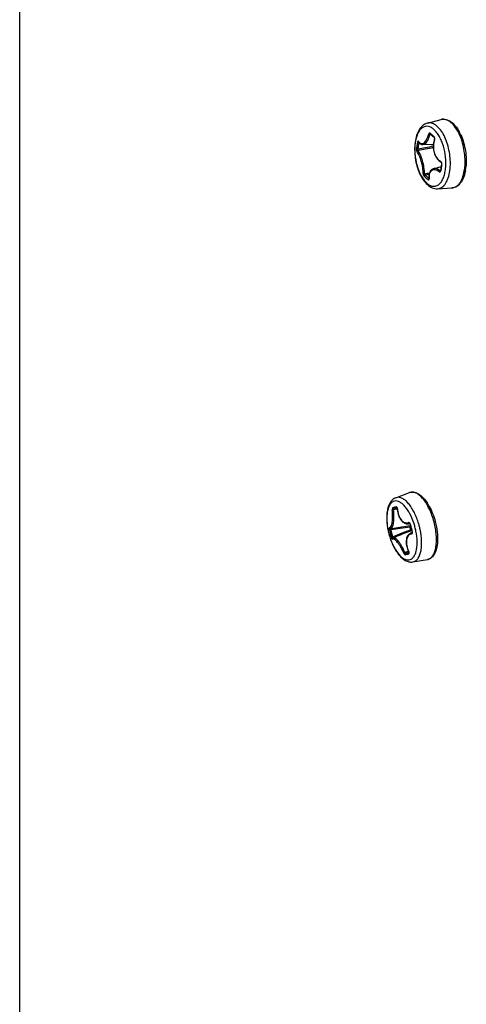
# Model space of a CAD drawing. Header units: millimetres. Extents: x 0 to 420, y 0 to 297.
# Tile 357 of 514: x 324.28 to 328.76, y 189.91 to 199.8. Entities that reach past the tile are written whole.
import ezdxf

# ---------------------------------------------------------------- set-up
doc = ezdxf.new("R2010")
doc.units = ezdxf.units.MM
doc.header["$LTSCALE"] = 23.1
doc.layers.get('0').update_dxf_attribs({"linetype": 'CONTINUOUS'})

msp = doc.modelspace()

# ---------------------------------------------------------------- linework, layer by layer
at = {"color": 7, "linetype": 'Continuous'}
for p, q in [((324.2777, 172.5103), (324.2777, 206.4037)), ((328.3687, 198.7621), (328.5068, 198.7983)), ((328.4061, 198.6463), (328.3945, 198.6463)), ((328.3998, 198.6522), (328.3987, 198.6518)), ((328.6934, 198.6426), (328.6931, 198.6433)), ((328.6934, 198.6425), (328.6931, 198.6432)), ((328.2837, 198.5699), (328.2832, 198.567)), ((328.2859, 198.5669), (328.2832, 198.567)), ((328.3228, 198.5472), (328.4282, 198.5509)), ((328.441, 198.5992), (328.442, 198.6037)), ((328.4299, 198.3044), (328.5063, 198.3261)), ((328.5063, 198.3261), (328.505, 198.3167)), ((328.5108, 198.3552), (328.5091, 198.3445)), ((328.3862, 198.2479), (328.3469, 198.2404)), ((328.5014, 198.2873), (328.4962, 198.2856)), ((328.7445, 198.3161), (328.7446, 198.3167)), ((328.7445, 198.3161), (328.7445, 198.3167)), ((328.3828, 198.2052), (328.3843, 198.2059)), ((328.4721, 198.1035), (328.6147, 198.1114)), ((328.0527, 195.001), (328.1907, 195.0524)), ((328.0666, 194.8856), (328.0292, 194.8798)), ((328.0666, 194.8856), (328.0292, 194.8798)), ((328.0653, 194.8964), (328.0338, 194.8917)), ((328.063, 194.8995), (328.0641, 194.8998)), ((328.0674, 194.8911), (328.0662, 194.8909)), ((327.9874, 194.6783), (328.0002, 194.6814)), ((327.9984, 194.6917), (327.9991, 194.6918)), ((327.9991, 194.6918), (328.0001, 194.6919)), ((328.0001, 194.6919), (328.0322, 194.6965)), ((328.0324, 194.6965), (328.0322, 194.6965)), ((328.178, 194.7398), (328.1918, 194.7417)), ((328.1905, 194.7429), (328.1901, 194.7428)), ((328.2009, 194.7119), (328.1939, 194.7101)), ((328.2022, 194.6787), (328.1939, 194.7101)), ((328.1976, 194.7345), (328.1955, 194.7339)), ((328.1955, 194.7339), (328.1983, 194.7222)), ((328.2092, 194.6806), (328.2022, 194.6787)), ((328.2049, 194.6966), (328.208, 194.685)), ((328.0071, 194.6039), (328.0198, 194.6076)), ((328.0238, 194.598), (328.0233, 194.5978)), ((328.0237, 194.5981), (328.0239, 194.5981)), ((328.025, 194.5986), (328.0238, 194.598)), ((328.025, 194.5986), (328.0577, 194.6115)), ((328.0579, 194.6116), (328.0577, 194.6115)), ((328.2031, 194.6459), (328.2159, 194.6509)), ((328.2155, 194.6494), (328.215, 194.6492)), ((328.2173, 194.6601), (328.2152, 194.6596)), ((328.2159, 194.6509), (328.2155, 194.6496)), ((328.1787, 194.4636), (328.1433, 194.4501)), ((328.1829, 194.4535), (328.1532, 194.442)), ((328.1821, 194.4593), (328.1809, 194.4589)), ((328.1835, 194.4501), (328.1824, 194.4498)), ((328.2236, 194.3564), (328.3689, 194.3801))]:
    msp.add_line(p, q, dxfattribs=at)
for points in [[(328.399, 198.653), (328.4044, 198.6479), (328.411, 198.6418), (328.4176, 198.6357), (328.4244, 198.6296), (328.4314, 198.6235), (328.4374, 198.6183)], [(328.2807, 198.5742), (328.2844, 198.5687), (328.2891, 198.563), (328.2939, 198.5583), (328.299, 198.5544), (328.3042, 198.5513), (328.3096, 198.5491), (328.3151, 198.5477), (328.3207, 198.5472), (328.3229, 198.5472)], [(328.4297, 198.5638), (328.4281, 198.5501), (328.4273, 198.5363), (328.4273, 198.5225), (328.4282, 198.5086), (328.4299, 198.4949), (328.4324, 198.4814), (328.4357, 198.4682), (328.4398, 198.4554), (328.4446, 198.4431), (328.4502, 198.4313), (328.4565, 198.4201), (328.4634, 198.4097), (328.4709, 198.4001), (328.479, 198.3913), (328.4877, 198.3835), (328.4967, 198.3767), (328.5049, 198.3717)], [(328.4356, 198.5903), (328.4322, 198.5772), (328.4297, 198.5638)], [(328.4374, 198.6183), (328.4376, 198.6182), (328.4379, 198.6178), (328.4383, 198.6172), (328.4387, 198.6163), (328.4392, 198.6152), (328.4396, 198.6139), (328.4399, 198.6124), (328.4401, 198.6107), (328.4402, 198.6089), (328.4402, 198.6071), (328.4401, 198.6053), (328.4398, 198.6036), (328.4394, 198.6021), (328.4356, 198.5903)], [(328.5049, 198.3717), (328.5054, 198.3714), (328.506, 198.3708), (328.5068, 198.37), (328.5076, 198.3689), (328.5084, 198.3676), (328.5092, 198.3661), (328.5099, 198.3644), (328.5104, 198.3625), (328.5108, 198.3607), (328.511, 198.3589), (328.511, 198.3572), (328.5109, 198.3557), (328.5108, 198.3552)], [(328.5091, 198.3445), (328.5081, 198.3382), (328.5072, 198.3319), (328.5063, 198.3261)], [(328.4299, 198.3044), (328.4273, 198.3036), (328.4201, 198.3006), (328.4134, 198.2964), (328.4073, 198.2913), (328.4017, 198.2851), (328.3969, 198.2779), (328.3927, 198.2698), (328.3893, 198.2606), (328.3867, 198.2506), (328.3849, 198.2397), (328.3839, 198.2281), (328.3838, 198.2162), (328.3844, 198.2048)], [(328.5014, 198.2872), (328.5013, 198.2864), (328.5011, 198.2855), (328.5009, 198.2849), (328.5007, 198.2845)], [(328.505, 198.3167), (328.5042, 198.3104), (328.5034, 198.3042), (328.5026, 198.298), (328.5019, 198.2917), (328.5014, 198.2872)], [(328.3844, 198.2048), (328.3844, 198.2038), (328.3844, 198.203), (328.3843, 198.2025), (328.3843, 198.2025)], [(328.0632, 194.9014), (328.0632, 194.9014), (328.0633, 194.9012), (328.0636, 194.9008), (328.064, 194.9001), (328.0644, 194.8991), (328.0649, 194.8979), (328.0653, 194.8963), (328.0657, 194.8945), (328.066, 194.8926)], [(328.066, 194.8926), (328.0672, 194.8787), (328.0692, 194.8646), (328.0718, 194.8509), (328.0751, 194.8376), (328.0791, 194.8248), (328.0837, 194.8127), (328.0889, 194.8012), (328.0948, 194.7905), (328.1011, 194.7806), (328.108, 194.7716), (328.1153, 194.7636), (328.123, 194.7567), (328.131, 194.7509), (328.1393, 194.7462), (328.1477, 194.7427), (328.1562, 194.7404), (328.1649, 194.7392), (328.1736, 194.7393), (328.1781, 194.7398)], [(328.1902, 194.7431), (328.1903, 194.743), (328.1906, 194.7428), (328.1911, 194.7424), (328.1918, 194.7418)], [(328.1918, 194.7418), (328.1925, 194.7409), (328.1932, 194.7398), (328.1939, 194.7385), (328.1945, 194.7371), (328.1951, 194.7354), (328.1955, 194.7339)], [(328.1983, 194.7222), (328.2, 194.7153), (328.2018, 194.7085), (328.2049, 194.6966)], [(328.208, 194.685), (328.2099, 194.6782), (328.2118, 194.6714), (328.2152, 194.6596)], [(328.2032, 194.6459), (328.1991, 194.6441), (328.1915, 194.6398), (328.1845, 194.6346), (328.1782, 194.6283), (328.1726, 194.6211), (328.1677, 194.6129), (328.1636, 194.6039), (328.1604, 194.5941), (328.158, 194.5835), (328.1565, 194.5723), (328.1559, 194.5605), (328.1561, 194.5483), (328.1573, 194.5358), (328.1593, 194.5229), (328.1622, 194.5098), (328.1659, 194.4966), (328.1704, 194.4834), (328.1757, 194.4702), (328.1809, 194.4589)], [(328.2152, 194.6596), (328.2157, 194.658), (328.216, 194.6563), (328.2161, 194.6547), (328.2161, 194.6532), (328.216, 194.652), (328.2159, 194.6509)], [(328.1809, 194.4589), (328.1817, 194.4572), (328.1824, 194.4554), (328.1829, 194.4537), (328.1833, 194.4521), (328.1835, 194.4508), (328.1836, 194.4497), (328.1836, 194.449), (328.1835, 194.4485)]]:
    msp.add_lwpolyline(points, dxfattribs=at)
for centre, radius, start, end in [((329.0118, 199.3026), 0.8883, 226.25699, 229.58716), ((328.277, 198.4522), 0.4685, 24.66644, 28.71223), ((328.2007, 198.4251), 0.5386, 23.19094, 23.82376), ((328.2374, 198.4333), 0.5124, 24.06046, 24.73412), ((329.314, 198.3921), 1.0595, 172.11424, 173.96269), ((329.3382, 198.3887), 1.084, 170.29447, 172.11502), ((329.3188, 198.3891), 1.0508, 172.11489, 173.96351), ((331.5328, 182.409), 16.4173, 100.90382, 101.44958), ((329.3428, 198.3857), 1.075, 170.29371, 172.1144), ((328.3452, 198.6199), 0.0767, 211.78721, 215.38166), ((328.3392, 198.6157), 0.0695, 215.4204, 216.71539), ((328.4146, 198.6072), 0.0276, 340.38137, 343.11714), ((331.5186, 182.7557), 16.0606, 101.09597, 101.65205), ((329.7487, 198.1456), 1.2524, 170.53566, 172.11345), ((328.8411, 198.7478), 0.723, 225.8837, 229.97546), ((324.5374, 218.8485), 20.9429, 280.46172, 280.60101), ((328.8482, 198.7576), 0.7203, 225.88867, 229.90182), ((329.7104, 198.151), 1.2138, 172.11443, 173.72558), ((328.2326, 198.3702), 0.5148, 352.1285, 353.96082), ((328.2104, 198.3727), 0.5371, 354.01652, 354.44622), ((328.2889, 198.3705), 0.4695, 349.14261, 352.13018), ((328.2609, 198.3744), 0.4977, 352.12122, 353.12602), ((328.2458, 198.3762), 0.5129, 353.12429, 353.80454), ((328.5787, 198.2188), 0.1934, 183.85286, 184.59262), ((328.61, 198.1968), 0.0855, 273.16785, 279.44218), ((328.6004, 192.8068), 2.1725, 104.50904, 105.41171), ((328.5897, 192.8777), 2.0893, 104.6005, 105.42901), ((328.024, 194.8883), 0.0435, 3.71101, 5.57298), ((327.9477, 194.6749), 0.5012, 29.33973, 32.86863), ((327.9036, 194.6494), 0.5522, 28.68307, 29.40104), ((329.2278, 194.9679), 1.2737, 193.14084, 196.60272), ((325.964, 209.1147), 14.5762, 278.03009, 278.79987), ((329.2303, 194.9686), 1.2632, 193.14022, 196.60338), ((333.4031, 181.0652), 14.5732, 110.90854, 111.67842), ((325.8016, 210.2524), 15.715, 278.16109, 278.76194), ((333.8416, 179.9554), 15.7561, 110.94648, 111.53542), ((328.1915, 194.7386), 0.00453, 103.69752, 108.7448), ((328.1821, 194.7557), 0.0374, 290.94797, 295.88149), ((328.1651, 194.7268), 0.0334, 13.31172, 16.22322), ((329.5734, 195.0601), 1.4138, 193.31177, 194.87139), ((329.5734, 195.0601), 1.4139, 194.8722, 196.43178), ((328.2147, 194.6334), 0.0373, 94.02181, 98.98649), ((327.5887, 194.5331), 0.6785, 14.86528, 18.42189), ((327.5886, 194.5329), 0.6787, 11.30615, 14.87824), ((327.5658, 194.527), 0.7469, 14.86853, 17.68871), ((327.5657, 194.5269), 0.7471, 12.0364, 14.87504), ((328.2141, 194.6536), 0.00457, 281.1208, 288.61474), ((327.5771, 196.6313), 2.2758, 284.54479, 285.40651), ((327.5753, 196.6692), 2.3009, 284.54716, 285.29909), ((328.1439, 194.4407), 0.0425, 22.13295, 26.01886), ((328.3578, 194.4484), 0.0691, 279.26401, 286.09857)]:
    msp.add_arc(centre, radius, start, end, dxfattribs=at)
for points, knots in [([(328.3687, 198.7621), (328.3602, 198.7599), (328.3435, 198.7533), (328.3133, 198.7329), (328.2824, 198.6948), (328.2578, 198.6375), (328.2487, 198.5948), (328.2456, 198.5721)], [0, 0, 0, 0, 0.110385, 0.222112, 0.455149, 0.712731, 1, 1, 1, 1]), ([(328.5537, 198.3395), (328.5552, 198.3764), (328.5504, 198.4507), (328.5287, 198.5399), (328.5018, 198.6052), (328.4786, 198.6472), (328.4527, 198.682), (328.4248, 198.7084), (328.3956, 198.7256), (328.3656, 198.7324), (328.3364, 198.7278), (328.31, 198.712), (328.2874, 198.6867), (328.2613, 198.6389), (328.2511, 198.5961), (328.2469, 198.566)], [0, 0, 0, 0, 0.16148, 0.323395, 0.39941, 0.469671, 0.532888, 0.588437, 0.636698, 0.679473, 0.720167, 0.762964, 0.811259, 0.866839, 1, 1, 1, 1]), ([(328.5996, 198.3525), (328.5998, 198.3791), (328.5969, 198.4327), (328.583, 198.5115), (328.5604, 198.5859), (328.5304, 198.6517), (328.4946, 198.7053), (328.4548, 198.744), (328.4176, 198.7623), (328.3888, 198.7656), (328.3752, 198.7638), (328.3687, 198.7621)], [0, 0, 0, 0, 0.153931, 0.310285, 0.462095, 0.602906, 0.727571, 0.83332, 0.92144, 0.961234, 1, 1, 1, 1]), ([(328.5068, 198.7983), (328.5148, 198.8004), (328.5315, 198.8026), (328.5658, 198.7987), (328.6086, 198.7777), (328.6527, 198.7344), (328.6767, 198.6977), (328.6879, 198.6773)], [0, 0, 0, 0, 0.105875, 0.213161, 0.440791, 0.700965, 1, 1, 1, 1]), ([(328.6931, 198.6433), (328.6819, 198.6687), (328.6574, 198.7142), (328.6171, 198.7617), (328.5821, 198.7866), (328.5567, 198.7978), (328.5312, 198.8022), (328.5146, 198.8003), (328.5068, 198.7983)], [0, 0, 0, 0, 0.32006, 0.59053, 0.706477, 0.811009, 0.90728, 1, 1, 1, 1]), ([(328.2835, 198.5742), (328.2868, 198.5698), (328.2938, 198.5623), (328.3077, 198.5561), (328.3228, 198.5576), (328.3371, 198.5661), (328.3505, 198.5804), (328.3628, 198.5999), (328.3736, 198.6239), (328.3793, 198.6415), (328.3819, 198.6508)], [0, 0, 0, 0, 0.103497, 0.192118, 0.279343, 0.379916, 0.502307, 0.648358, 0.815773, 1, 1, 1, 1]), ([(328.3229, 198.5472), (328.3393, 198.5478), (328.3584, 198.5661), (328.373, 198.5899), (328.3845, 198.6134), (328.3909, 198.6328), (328.3945, 198.6463)], [0, 0, 0, 0, 0.386098, 0.520662, 0.669157, 1, 1, 1, 1]), ([(328.3976, 198.6609), (328.3964, 198.662), (328.3934, 198.6637), (328.3881, 198.662), (328.3843, 198.6573), (328.3826, 198.6532), (328.3819, 198.6508)], [0, 0, 0, 0, 0.211073, 0.417101, 0.677061, 1, 1, 1, 1]), ([(328.3819, 198.6508), (328.3835, 198.6495), (328.3877, 198.6477), (328.3921, 198.6466), (328.3945, 198.6463)], [0, 0, 0, 0, 0.460265, 1, 1, 1, 1]), ([(328.3987, 198.6518), (328.3982, 198.6516), (328.3963, 198.6502), (328.3951, 198.648), (328.3945, 198.6463)], [0, 0, 0, 0, 0.220355, 1, 1, 1, 1]), ([(328.3976, 198.6609), (328.3971, 198.6595), (328.3967, 198.6566), (328.398, 198.6539), (328.399, 198.653)], [0, 0, 0, 0, 0.53181, 1, 1, 1, 1]), ([(328.4359, 198.6263), (328.4354, 198.6248), (328.435, 198.6219), (328.4364, 198.6192), (328.4374, 198.6183)], [0, 0, 0, 0, 0.539782, 1, 1, 1, 1]), ([(328.4404, 198.6195), (328.4401, 198.6202), (328.439, 198.6227), (328.4374, 198.625), (328.4359, 198.6263)], [0, 0, 0, 0, 0.274941, 1, 1, 1, 1]), ([(328.745, 198.3207), (328.7475, 198.3469), (328.7489, 198.4009), (328.7411, 198.4821), (328.7239, 198.5618), (328.7062, 198.6129), (328.6958, 198.6372)], [0, 0, 0, 0, 0.244373, 0.499726, 0.755221, 1, 1, 1, 1]), ([(328.7052, 198.6422), (328.7161, 198.6178), (328.7347, 198.566), (328.7525, 198.485), (328.7604, 198.4024), (328.7586, 198.3475), (328.7557, 198.3209)], [0, 0, 0, 0, 0.244422, 0.499968, 0.755526, 1, 1, 1, 1]), ([(328.2456, 198.5721), (328.242, 198.5463), (328.2391, 198.4928), (328.2457, 198.4121), (328.2626, 198.3325), (328.2888, 198.2589), (328.3234, 198.1951), (328.3654, 198.1445), (328.4078, 198.1154), (328.4443, 198.1042), (328.463, 198.103), (328.4721, 198.1035)], [0, 0, 0, 0, 0.136371, 0.279594, 0.423353, 0.561219, 0.688023, 0.80141, 0.903313, 0.951976, 1, 1, 1, 1]), ([(328.2469, 198.566), (328.2417, 198.5286), (328.2407, 198.4507), (328.2607, 198.3378), (328.2941, 198.2506), (328.3302, 198.1934), (328.3587, 198.1611), (328.3891, 198.1386), (328.4207, 198.1271), (328.4522, 198.1282), (328.4812, 198.1421), (328.5059, 198.1671), (328.526, 198.2016), (328.5411, 198.2444), (328.5473, 198.2759), (328.5496, 198.2927)], [0, 0, 0, 0, 0.154425, 0.316245, 0.467003, 0.533376, 0.591969, 0.642617, 0.686594, 0.727035, 0.768449, 0.814934, 0.868823, 0.930716, 1, 1, 1, 1]), ([(328.2799, 198.5795), (328.2792, 198.5806), (328.278, 198.5822), (328.2755, 198.5825), (328.2739, 198.5816), (328.2726, 198.58), (328.2709, 198.5766), (328.2701, 198.5736), (328.2698, 198.5714)], [0, 0, 0, 0, 0.215547, 0.297755, 0.386598, 0.498201, 0.63859, 1, 1, 1, 1]), ([(328.2698, 198.5715), (328.2703, 198.5707), (328.272, 198.5693), (328.2765, 198.5674), (328.2805, 198.5668), (328.2832, 198.567)], [0, 0, 0, 0, 0.191876, 0.443867, 1, 1, 1, 1]), ([(328.2799, 198.5795), (328.2798, 198.579), (328.2796, 198.5772), (328.28, 198.5754), (328.2807, 198.5742)], [0, 0, 0, 0, 0.263206, 1, 1, 1, 1]), ([(328.4406, 198.5979), (328.4335, 198.578), (328.4279, 198.5457), (328.4299, 198.5026), (328.4382, 198.4609), (328.4585, 198.4152), (328.4868, 198.3873), (328.5023, 198.3787)], [0, 0, 0, 0, 0.260055, 0.395234, 0.529372, 0.781251, 1, 1, 1, 1]), ([(328.4406, 198.5979), (328.4403, 198.5982), (328.4395, 198.599), (328.4388, 198.6004), (328.4391, 198.6012)], [0, 0, 0, 0, 0.327519, 1, 1, 1, 1]), ([(328.442, 198.6037), (328.4422, 198.605), (328.4426, 198.6103), (328.4418, 198.6158), (328.4404, 198.6195)], [0, 0, 0, 0, 0.257624, 1, 1, 1, 1]), ([(328.2604, 198.5035), (328.2598, 198.4982), (328.2602, 198.4902), (328.2626, 198.4809), (328.2644, 198.4769), (328.2655, 198.4755)], [0, 0, 0, 0, 0.555173, 0.80931, 1, 1, 1, 1]), ([(328.2604, 198.5035), (328.2615, 198.5017), (328.2664, 198.4996), (328.2712, 198.4992), (328.2739, 198.4996)], [0, 0, 0, 0, 0.438556, 1, 1, 1, 1]), ([(328.2655, 198.4755), (328.2657, 198.4778), (328.2679, 198.4825), (328.2725, 198.485), (328.2749, 198.4854)], [0, 0, 0, 0, 0.491752, 1, 1, 1, 1]), ([(328.3273, 198.2562), (328.327, 198.2762), (328.3226, 198.318), (328.3094, 198.3785), (328.2932, 198.4262), (328.2778, 198.4576), (328.2697, 198.4702), (328.2655, 198.4755)], [0, 0, 0, 0, 0.26033, 0.544829, 0.805229, 0.912733, 1, 1, 1, 1]), ([(328.2739, 198.4996), (328.2734, 198.4969), (328.2732, 198.4921), (328.2738, 198.4872), (328.2749, 198.4854)], [0, 0, 0, 0, 0.564395, 1, 1, 1, 1]), ([(328.3402, 198.2537), (328.34, 198.2749), (328.3359, 198.3191), (328.3221, 198.3831), (328.3048, 198.4334), (328.2882, 198.4666), (328.2794, 198.4799), (328.2749, 198.4854)], [0, 0, 0, 0, 0.26033, 0.544383, 0.804553, 0.912249, 1, 1, 1, 1]), ([(328.5023, 198.3787), (328.5022, 198.3772), (328.5022, 198.3745), (328.5039, 198.3722), (328.5049, 198.3717)], [0, 0, 0, 0, 0.551455, 1, 1, 1, 1]), ([(328.5133, 198.3516), (328.5142, 198.3568), (328.5127, 198.3673), (328.5065, 198.3763), (328.5023, 198.3787)], [0, 0, 0, 0, 0.525166, 1, 1, 1, 1]), ([(328.5133, 198.3516), (328.5129, 198.3518), (328.5117, 198.3527), (328.5106, 198.3542), (328.5108, 198.3552)], [0, 0, 0, 0, 0.324911, 1, 1, 1, 1]), ([(328.5496, 198.2927), (328.5502, 198.2965), (328.5521, 198.312), (328.5533, 198.3277), (328.5537, 198.3395)], [0, 0, 0, 0, 0.244254, 1, 1, 1, 1]), ([(328.5947, 198.2841), (328.5954, 198.2896), (328.5982, 198.3123), (328.5994, 198.3352), (328.5996, 198.3525)], [0, 0, 0, 0, 0.242819, 1, 1, 1, 1]), ([(328.3273, 198.2562), (328.3287, 198.2547), (328.3332, 198.253), (328.3378, 198.2531), (328.3402, 198.2537)], [0, 0, 0, 0, 0.456038, 1, 1, 1, 1]), ([(328.3273, 198.2562), (328.3274, 198.251), (328.3293, 198.2432), (328.3335, 198.2342), (328.3362, 198.2303), (328.3378, 198.2288)], [0, 0, 0, 0, 0.523893, 0.786075, 1, 1, 1, 1]), ([(328.3378, 198.2288), (328.3376, 198.2313), (328.3397, 198.2366), (328.3443, 198.2398), (328.3469, 198.2404)], [0, 0, 0, 0, 0.488205, 1, 1, 1, 1]), ([(328.3402, 198.2537), (328.3405, 198.2511), (328.3422, 198.2463), (328.345, 198.2419), (328.3469, 198.2404)], [0, 0, 0, 0, 0.51635, 1, 1, 1, 1]), ([(328.488, 198.2747), (328.4814, 198.2794), (328.4683, 198.2873), (328.4479, 198.2942), (328.4285, 198.2945), (328.4114, 198.2876), (328.3982, 198.2738), (328.3895, 198.2548), (328.3852, 198.2315), (328.3852, 198.2147), (328.3857, 198.2058)], [0, 0, 0, 0, 0.14311, 0.267596, 0.376599, 0.478379, 0.5845, 0.704556, 0.84303, 1, 1, 1, 1]), ([(328.4962, 198.2856), (328.4906, 198.2897), (328.4795, 198.2968), (328.4622, 198.304), (328.4455, 198.307), (328.4348, 198.3058), (328.4299, 198.3044)], [0, 0, 0, 0, 0.292161, 0.553587, 0.786927, 1, 1, 1, 1]), ([(328.4721, 198.1035), (328.4795, 198.1039), (328.4944, 198.1068), (328.5154, 198.1173), (328.5346, 198.1335), (328.5586, 198.1636), (328.5815, 198.2144), (328.5913, 198.2595), (328.5947, 198.2841)], [0, 0, 0, 0, 0.094329, 0.191867, 0.29706, 0.413003, 0.681941, 1, 1, 1, 1]), ([(328.488, 198.2747), (328.4881, 198.2758), (328.4895, 198.2803), (328.493, 198.2842), (328.4962, 198.2856)], [0, 0, 0, 0, 0.246074, 1, 1, 1, 1]), ([(328.488, 198.2747), (328.4895, 198.2735), (328.493, 198.2718), (328.501, 198.2732), (328.5035, 198.2797), (328.5039, 198.2836)], [0, 0, 0, 0, 0.259352, 0.482029, 1, 1, 1, 1]), ([(328.4962, 198.2856), (328.4966, 198.2853), (328.4979, 198.2846), (328.4996, 198.2844), (328.5007, 198.2846)], [0, 0, 0, 0, 0.271497, 1, 1, 1, 1]), ([(328.5039, 198.2836), (328.5035, 198.2839), (328.5023, 198.2847), (328.5013, 198.2862), (328.5014, 198.2872)], [0, 0, 0, 0, 0.314032, 1, 1, 1, 1]), ([(328.7499, 198.282), (328.7455, 198.2592), (328.7339, 198.2169), (328.7052, 198.1622), (328.671, 198.1291), (328.6394, 198.1148), (328.6229, 198.1118), (328.6147, 198.1114)], [0, 0, 0, 0, 0.299043, 0.559205, 0.78683, 0.894132, 1, 1, 1, 1]), ([(328.624, 198.1124), (328.6313, 198.1136), (328.6458, 198.1181), (328.666, 198.1303), (328.6845, 198.1478), (328.7074, 198.1791), (328.7295, 198.2302), (328.7391, 198.2752), (328.7425, 198.2997)], [0, 0, 0, 0, 0.093689, 0.19198, 0.298473, 0.415555, 0.684862, 1, 1, 1, 1]), ([(328.3761, 198.1942), (328.376, 198.1952), (328.3766, 198.1997), (328.3798, 198.2036), (328.3828, 198.2052)], [0, 0, 0, 0, 0.235507, 1, 1, 1, 1]), ([(328.3761, 198.1942), (328.3773, 198.1932), (328.3792, 198.1919), (328.3821, 198.192), (328.3845, 198.1934), (328.3861, 198.1976), (328.3861, 198.2012), (328.3859, 198.2033)], [0, 0, 0, 0, 0.246272, 0.341813, 0.435116, 0.668547, 1, 1, 1, 1]), ([(328.3859, 198.2033), (328.3857, 198.2035), (328.385, 198.2041), (328.3844, 198.205), (328.3844, 198.2057)], [0, 0, 0, 0, 0.285972, 1, 1, 1, 1]), ([(328.0527, 195.001), (328.0404, 194.9965), (328.0173, 194.982), (327.9918, 194.9493), (327.9743, 194.909), (327.9638, 194.8624), (327.9595, 194.8106), (327.9618, 194.7343), (327.9722, 194.6759), (327.9825, 194.6372)], [0, 0, 0, 0, 0.09845, 0.199559, 0.307716, 0.426535, 0.557106, 0.698249, 1, 1, 1, 1]), ([(328.2324, 194.7476), (328.221, 194.7819), (328.2004, 194.8307), (328.165, 194.8878), (328.1377, 194.9219), (328.1094, 194.9475), (328.0809, 194.9639), (328.0526, 194.9701), (328.0258, 194.9646), (328.003, 194.9477), (327.9852, 194.9214), (327.9721, 194.8871), (327.964, 194.8455), (327.9609, 194.7981), (327.9638, 194.7275), (327.9737, 194.6734), (327.9833, 194.6374)], [0, 0, 0, 0, 0.161556, 0.23434, 0.299434, 0.355874, 0.403722, 0.444629, 0.482358, 0.522038, 0.56792, 0.622159, 0.68515, 0.756146, 0.833659, 1, 1, 1, 1]), ([(328.2775, 194.754), (328.2653, 194.7922), (328.2431, 194.8465), (328.2049, 194.9107), (328.175, 194.9494), (328.144, 194.979), (328.1127, 194.9985), (328.0816, 195.0071), (328.0614, 195.0043), (328.0527, 195.001)], [0, 0, 0, 0, 0.332593, 0.483451, 0.618998, 0.73702, 0.83727, 0.922571, 1, 1, 1, 1]), ([(328.1907, 195.0524), (328.1978, 195.0551), (328.2131, 195.0585), (328.2455, 195.057), (328.2868, 195.0389), (328.331, 194.9996), (328.3564, 194.9659), (328.3687, 194.9469)], [0, 0, 0, 0, 0.103459, 0.208466, 0.433098, 0.694633, 1, 1, 1, 1]), ([(328.4358, 194.758), (328.4298, 194.7805), (328.4161, 194.8242), (328.3904, 194.886), (328.3606, 194.9411), (328.3279, 194.9875), (328.2935, 195.0234), (328.2584, 195.0476), (328.2233, 195.0588), (328.2005, 195.0561), (328.1907, 195.0524)], [0, 0, 0, 0, 0.168024, 0.330589, 0.482642, 0.61989, 0.739335, 0.840049, 0.924474, 1, 1, 1, 1]), ([(327.9884, 194.6997), (327.9957, 194.7001), (328.0034, 194.7104), (328.0085, 194.7225), (328.0129, 194.7358), (328.0169, 194.7556), (328.0198, 194.7826), (328.0212, 194.8239), (328.0193, 194.8559), (328.0168, 194.8776)], [0, 0, 0, 0, 0.117783, 0.163256, 0.21562, 0.33993, 0.48691, 0.650648, 1, 1, 1, 1]), ([(328.0002, 194.6919), (328.0082, 194.693), (328.0161, 194.7042), (328.0216, 194.7173), (328.0261, 194.7315), (328.0302, 194.7523), (328.0331, 194.7807), (328.0343, 194.8238), (328.032, 194.8572), (328.0292, 194.8798)], [0, 0, 0, 0, 0.122832, 0.169103, 0.221977, 0.346438, 0.492547, 0.654678, 1, 1, 1, 1]), ([(328.023, 194.9013), (328.0218, 194.9009), (328.0192, 194.8983), (328.0164, 194.8902), (328.0162, 194.8828), (328.0168, 194.8776)], [0, 0, 0, 0, 0.156492, 0.38716, 1, 1, 1, 1]), ([(328.0168, 194.8776), (328.0184, 194.8783), (328.0226, 194.879), (328.0267, 194.8796), (328.0292, 194.8798)], [0, 0, 0, 0, 0.415904, 1, 1, 1, 1]), ([(328.023, 194.9013), (328.0232, 194.8986), (328.0256, 194.8932), (328.0313, 194.8913), (328.0338, 194.8917)], [0, 0, 0, 0, 0.516286, 1, 1, 1, 1]), ([(328.0338, 194.8917), (328.0321, 194.8913), (328.0295, 194.8867), (328.0291, 194.8824), (328.0292, 194.8798)], [0, 0, 0, 0, 0.401286, 1, 1, 1, 1]), ([(328.0662, 194.8988), (328.0657, 194.9005), (328.0646, 194.9037), (328.0623, 194.9076), (328.0594, 194.9101), (328.0571, 194.9103), (328.0561, 194.9101)], [0, 0, 0, 0, 0.331895, 0.607288, 0.821845, 1, 1, 1, 1]), ([(328.0561, 194.9101), (328.0563, 194.9079), (328.0579, 194.9037), (328.0617, 194.9011), (328.0637, 194.9006)], [0, 0, 0, 0, 0.514981, 1, 1, 1, 1]), ([(328.0674, 194.8911), (328.0688, 194.8698), (328.0761, 194.8298), (328.0977, 194.7855), (328.1217, 194.7611), (328.1407, 194.7501), (328.161, 194.7463), (328.1742, 194.7488), (328.1803, 194.751)], [0, 0, 0, 0, 0.313011, 0.587767, 0.704822, 0.808904, 0.904823, 1, 1, 1, 1]), ([(328.388, 194.9144), (328.4008, 194.8909), (328.4238, 194.8408), (328.4409, 194.7884), (328.4481, 194.7612)], [0, 0, 0, 0, 0.487803, 1, 1, 1, 1]), ([(327.9833, 194.6374), (327.9928, 194.6014), (328.0111, 194.5495), (328.0435, 194.4868), (328.0697, 194.4472), (328.0936, 194.4196), (328.1133, 194.4022), (328.1315, 194.3892), (328.1543, 194.3781), (328.1824, 194.3747), (328.2084, 194.3833), (328.2298, 194.4028), (328.2464, 194.4313), (328.2583, 194.4676), (328.2651, 194.5107), (328.2675, 194.5779), (328.2612, 194.6305), (328.2541, 194.666)], [0, 0, 0, 0, 0.166295, 0.243755, 0.314683, 0.377598, 0.405813, 0.431832, 0.477649, 0.517293, 0.555028, 0.595979, 0.643889, 0.700396, 0.765551, 0.838385, 1, 1, 1, 1]), ([(327.9884, 194.6997), (327.9875, 194.6997), (327.9864, 194.698), (327.9859, 194.6957), (327.9855, 194.6918), (327.9859, 194.6859), (327.9868, 194.681), (327.9874, 194.6783)], [0, 0, 0, 0, 0.113877, 0.207979, 0.32903, 0.638247, 1, 1, 1, 1]), ([(327.9884, 194.6997), (327.9888, 194.6974), (327.9913, 194.6931), (327.9961, 194.6916), (327.9984, 194.6917)], [0, 0, 0, 0, 0.506215, 1, 1, 1, 1]), ([(327.9985, 194.6906), (327.9984, 194.6893), (327.9989, 194.6862), (327.9996, 194.6832), (328.0002, 194.6814)], [0, 0, 0, 0, 0.410808, 1, 1, 1, 1]), ([(327.999, 194.6918), (327.9989, 194.6918), (327.9986, 194.6915), (327.9985, 194.691), (327.9985, 194.6906)], [0, 0, 0, 0, 0.167955, 1, 1, 1, 1]), ([(328.1932, 194.7446), (328.1916, 194.747), (328.1881, 194.7509), (328.1824, 194.7518), (328.1803, 194.751)], [0, 0, 0, 0, 0.562807, 1, 1, 1, 1]), ([(328.1803, 194.751), (328.1809, 194.7487), (328.1833, 194.7445), (328.188, 194.7426), (328.1901, 194.7428)], [0, 0, 0, 0, 0.535209, 1, 1, 1, 1]), ([(328.1971, 194.7362), (328.1969, 194.7369), (328.1959, 194.7399), (328.1945, 194.7427), (328.1932, 194.7446)], [0, 0, 0, 0, 0.259148, 1, 1, 1, 1]), ([(328.1954, 194.7208), (328.1949, 194.7205), (328.1941, 194.7193), (328.1933, 194.7157), (328.1936, 194.7124), (328.1939, 194.7101)], [0, 0, 0, 0, 0.146156, 0.372655, 1, 1, 1, 1]), ([(328.2022, 194.6787), (328.2031, 194.6766), (328.2045, 194.6736), (328.2069, 194.6709), (328.2083, 194.6702), (328.2089, 194.6702)], [0, 0, 0, 0, 0.627622, 0.853984, 1, 1, 1, 1]), ([(328.2236, 194.3564), (328.2328, 194.3579), (328.2517, 194.3655), (328.2745, 194.3884), (328.292, 194.4209), (328.3043, 194.462), (328.311, 194.5105), (328.3125, 194.5853), (328.3047, 194.6435), (328.2964, 194.6827)], [0, 0, 0, 0, 0.077407, 0.162698, 0.262951, 0.380986, 0.516549, 0.667421, 1, 1, 1, 1]), ([(328.3769, 194.3819), (328.3868, 194.3848), (328.4067, 194.396), (328.4294, 194.4247), (328.4462, 194.4636), (328.4569, 194.5116), (328.4614, 194.5672), (328.4587, 194.6508), (328.4472, 194.7151), (328.4358, 194.758)], [0, 0, 0, 0, 0.075709, 0.162024, 0.26471, 0.385325, 0.522651, 0.673737, 1, 1, 1, 1]), ([(328.4481, 194.7612), (328.4571, 194.7272), (328.47, 194.6605), (328.4731, 194.5925), (328.4712, 194.56)], [0, 0, 0, 0, 0.519047, 1, 1, 1, 1]), ([(327.9825, 194.6372), (327.9928, 194.5985), (328.0126, 194.5427), (328.0484, 194.4754), (328.0778, 194.4326), (328.11, 194.3975), (328.1451, 194.3711), (328.1835, 194.3554), (328.2107, 194.3543), (328.2236, 194.3564)], [0, 0, 0, 0, 0.30177, 0.442891, 0.573435, 0.692238, 0.800396, 0.901522, 1, 1, 1, 1]), ([(328.0071, 194.604), (328.0079, 194.6014), (328.0096, 194.5966), (328.0122, 194.5913), (328.0145, 194.5881), (328.016, 194.5863), (328.0178, 194.5855), (328.0186, 194.5859)], [0, 0, 0, 0, 0.362079, 0.671338, 0.792313, 0.886292, 1, 1, 1, 1]), ([(328.0186, 194.5859), (328.0178, 194.5881), (328.0179, 194.5931), (328.0213, 194.5968), (328.0233, 194.5978)], [0, 0, 0, 0, 0.506163, 1, 1, 1, 1]), ([(328.1315, 194.4458), (328.1229, 194.4658), (328.1045, 194.5028), (328.0778, 194.544), (328.0558, 194.569), (328.0434, 194.5797), (328.0342, 194.5849), (328.0271, 194.5875), (328.0214, 194.5873), (328.0186, 194.5859)], [0, 0, 0, 0, 0.348281, 0.65761, 0.78137, 0.878608, 0.917068, 0.949276, 1, 1, 1, 1]), ([(328.0198, 194.6076), (328.02, 194.6064), (328.0206, 194.6042), (328.0216, 194.6013), (328.0225, 194.5993), (328.0233, 194.5982), (328.0237, 194.5981)], [0, 0, 0, 0, 0.35105, 0.655734, 0.878801, 1, 1, 1, 1]), ([(328.1433, 194.4501), (328.1345, 194.471), (328.1199, 194.5011), (328.0977, 194.5379), (328.0811, 194.5611), (328.0672, 194.5771), (328.0562, 194.5872), (328.0449, 194.5958), (328.0325, 194.6015), (328.025, 194.5986)], [0, 0, 0, 0, 0.34536, 0.507458, 0.653527, 0.777954, 0.830817, 0.877085, 1, 1, 1, 1]), ([(328.2105, 194.6372), (328.2041, 194.6361), (328.1914, 194.6317), (328.1757, 194.6183), (328.1646, 194.5993), (328.1559, 194.5661), (328.1592, 194.5169), (328.1727, 194.4786), (328.1821, 194.4593)], [0, 0, 0, 0, 0.095122, 0.191057, 0.2952, 0.41232, 0.687123, 1, 1, 1, 1]), ([(328.2105, 194.6372), (328.2099, 194.6396), (328.2098, 194.6444), (328.213, 194.6483), (328.215, 194.6492)], [0, 0, 0, 0, 0.535222, 1, 1, 1, 1]), ([(328.2105, 194.6372), (328.2122, 194.6375), (328.2156, 194.6396), (328.2183, 194.6453), (328.219, 194.6524), (328.2181, 194.6576), (328.2173, 194.6601)], [0, 0, 0, 0, 0.190949, 0.417844, 0.693119, 1, 1, 1, 1]), ([(328.4712, 194.56), (328.47, 194.5374), (328.4647, 194.4955), (328.4457, 194.4395), (328.4188, 194.4034), (328.3914, 194.3859), (328.3765, 194.3814), (328.3689, 194.3801)], [0, 0, 0, 0, 0.305367, 0.566902, 0.791533, 0.89654, 1, 1, 1, 1]), ([(328.1315, 194.4458), (328.1332, 194.446), (328.1372, 194.4474), (328.1411, 194.449), (328.1433, 194.4501)], [0, 0, 0, 0, 0.415896, 1, 1, 1, 1]), ([(328.1315, 194.4458), (328.1335, 194.441), (328.1374, 194.4347), (328.1438, 194.4291), (328.1473, 194.4281), (328.1486, 194.4284)], [0, 0, 0, 0, 0.61306, 0.843595, 1, 1, 1, 1]), ([(328.1433, 194.4501), (328.1445, 194.4477), (328.147, 194.4442), (328.1515, 194.4415), (328.1532, 194.442)], [0, 0, 0, 0, 0.598905, 1, 1, 1, 1]), ([(328.1486, 194.4284), (328.1474, 194.4308), (328.1469, 194.4366), (328.1509, 194.4411), (328.1532, 194.442)], [0, 0, 0, 0, 0.516322, 1, 1, 1, 1]), ([(328.1817, 194.4372), (328.1808, 194.4392), (328.18, 194.4436), (328.182, 194.4478), (328.1836, 194.4492)], [0, 0, 0, 0, 0.501191, 1, 1, 1, 1]), ([(328.1817, 194.4372), (328.1826, 194.4375), (328.1843, 194.4387), (328.1856, 194.4419), (328.1859, 194.4459), (328.1855, 194.4489), (328.1852, 194.4505)], [0, 0, 0, 0, 0.18298, 0.398336, 0.670948, 1, 1, 1, 1]), ([(328.1852, 194.4505), (328.1851, 194.451), (328.1845, 194.4531), (328.1839, 194.4552), (328.1832, 194.4567)], [0, 0, 0, 0, 0.24087, 1, 1, 1, 1])]:
    msp.add_open_spline(points, degree=3, knots=knots, dxfattribs=at)
for points in [[(328.0673, 194.8925), (328.0671, 194.8947), (328.0667, 194.8967), (328.0662, 194.8988)], [(328.1781, 194.7398), (328.1822, 194.7404), (328.1862, 194.7414), (328.1901, 194.7428)], [(328.1988, 194.7206), (328.1977, 194.7208), (328.1965, 194.7209), (328.1954, 194.7208)], [(328.2117, 194.6721), (328.2109, 194.6713), (328.2099, 194.6706), (328.2089, 194.6702)], [(328.215, 194.6492), (328.2109, 194.6485), (328.207, 194.6474), (328.2032, 194.6459)]]:
    msp.add_open_spline(points, degree=3, dxfattribs=at)

doc.saveas('drawing.dxf')
